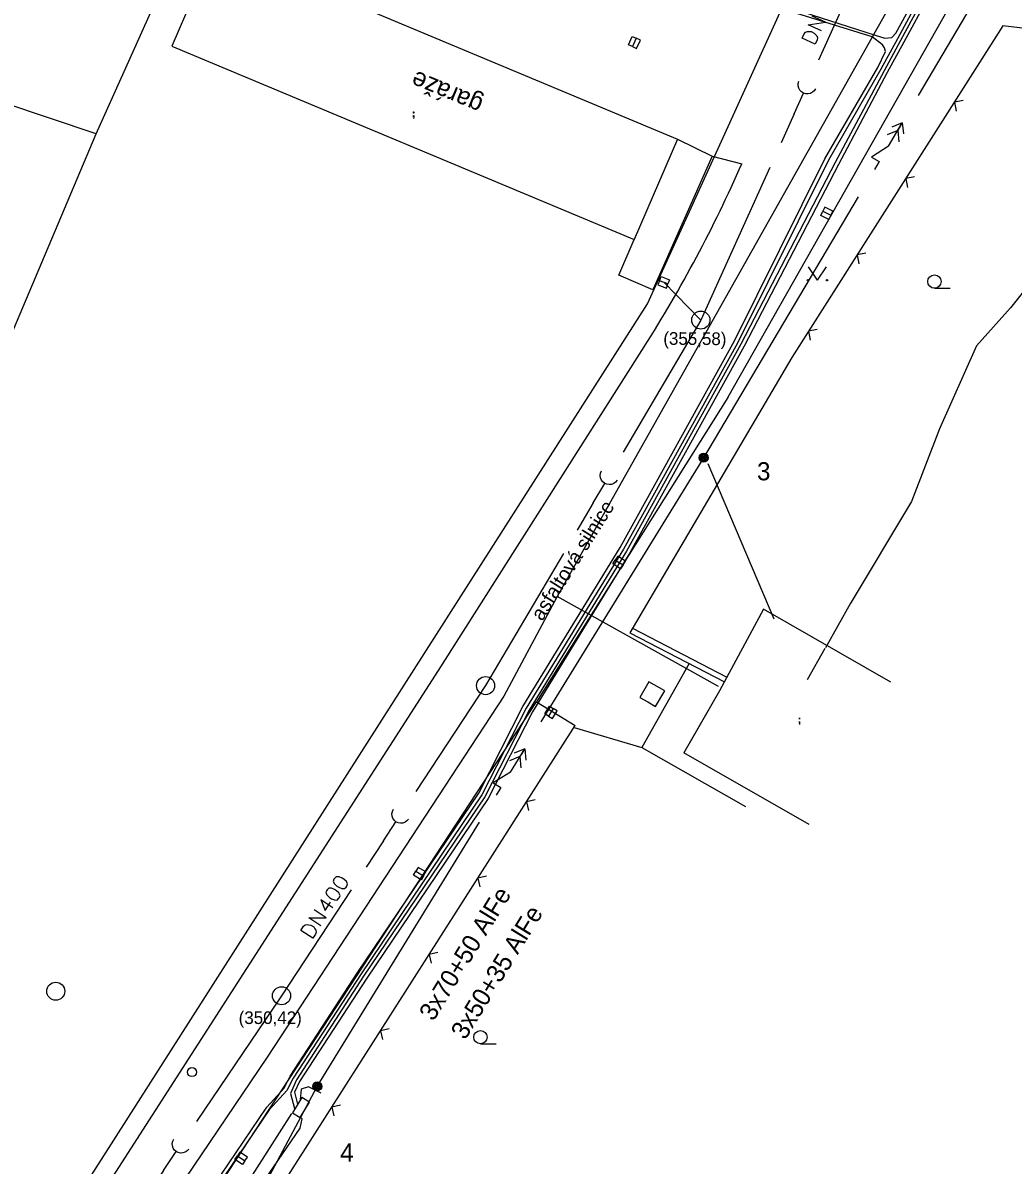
# Model space of a CAD drawing. Extents: x -614582 to -612559, y -1157748 to -1156203.
# Drawn here: x -613349.2 to -613294.5, y -1156764.3 to -1156701.2 of the extents above; entities that cross this region are included whole.
import ezdxf

# ---------------------------------------------------------------- set-up
doc = ezdxf.new("R2010")
doc.units = 0
for name, color, linetype in [('Vrstva 1', 7, 'Continuous'), ('Vrstva 10', 7, 'Continuous'), ('Vrstva 11', 7, 'Continuous'), ('Vrstva 13', 7, 'Continuous'), ('Vrstva 15', 7, 'Continuous'), ('Vrstva 17', 7, 'Continuous'), ('Vrstva 20', 7, 'Continuous'), ('Vrstva 21', 7, 'Continuous'), ('Vrstva 34', 7, 'Continuous'), ('Vrstva 35', 7, 'Continuous'), ('Vrstva 4', 7, 'Continuous'), ('Vrstva 47', 7, 'Continuous'), ('Vrstva 48', 7, 'Continuous'), ('Vrstva 49', 7, 'Continuous'), ('Vrstva 5', 7, 'Continuous'), ('Vrstva 6', 7, 'Continuous'), ('Vrstva 7', 7, 'Continuous'), ('Vrstva 8', 7, 'Continuous')]:
    doc.layers.add(name, color=color, linetype=linetype)

# ---------------------------------------------------------------- blocks, each defined once
blk = doc.blocks.new('SC3403')
at = {"layer": 'Vrstva 10'}
blk.add_lwpolyline([(2.5, 0), (2.5, 2.5), (-2.5, 2.5), (-2.5, 0), (2.5, 0), (2.5, -2.5), (-2.5, -2.5), (-2.5, 0)], dxfattribs=at)
blk = doc.blocks.new('SC3400')
at = {"layer": 'Vrstva 10'}
blk.add_circle((0, 0), 5, dxfattribs=at)
blk = doc.blocks.new('SC3405')
at = {"layer": 'Vrstva 11'}
for radius in [2.5, 2, 1.5, 1, 0.5]:
    blk.add_circle((0, 0), radius, dxfattribs=at)
blk = doc.blocks.new('PLOTDR')
at = {"layer": 'Vrstva 1'}
blk.add_lwpolyline([(-3.5, 3.5), (0, 0), (3.5, 3.5)], dxfattribs=at)
blk = doc.blocks.new('SC3401')
at = {"layer": 'Vrstva 10'}
blk.add_circle((0, 0), 2.5, dxfattribs=at)
blk = doc.blocks.new('SC3406')
at = {"layer": 'Vrstva 11'}
blk.add_lwpolyline([(0, -2.5), (5, -2.5), (5, 2.5), (-5, 2.5), (-5, -2.5), (0, -2.5)], dxfattribs=at)
blk = doc.blocks.new('PLOTD0')
at = {"layer": 'Vrstva 1'}
blk.add_lwpolyline([(3.5, -3.5), (0, 0), (-3.5, -3.5)], dxfattribs=at)
blk = doc.blocks.new('SC3420')
at = {"layer": 'Vrstva 48'}
for points in [[(0, 0), (-12.5, 0)], [(0, 0), (17.5, 0)]]:
    blk.add_lwpolyline(points, dxfattribs=at)
blk.add_arc((-17.5, 0), 5, 270, 90, dxfattribs=at)
blk = doc.blocks.new('SC3413')
at = {"layer": 'Vrstva 15'}
for points in [[(0, -0.625), (-10, 4.375), (-10, -0.625), (-15, -0.625)], [(10, -0.625), (5, 3.125)], [(15, -0.625), (10, 3.125)], [(0, -0.625), (15, -0.625), (10, -4.375)], [(15, -0.625), (10, -0.625), (5, -4.375)]]:
    blk.add_lwpolyline(points, dxfattribs=at)
blk = doc.blocks.new('SC3407')
at = {"layer": 'Vrstva 10'}
blk.add_lwpolyline([(0, -5), (5, -5), (5, 5), (-5, 5), (-5, -5), (0, -5)], dxfattribs=at)
blk = doc.blocks.new('SC3421')
at = {"layer": 'Vrstva 48'}
blk.add_lwpolyline([(-2.72, -4), (-2.72, 4), (0, 4), (1.12, 3.68), (1.92, 2.88), (2.24, 2.08), (2.72, 0.96), (2.72, -0.96), (2.24, -2.08), (1.92, -2.88), (1.12, -3.68), (0, -4), (-2.72, -4)], dxfattribs=at)
blk = doc.blocks.new('SC3422')
at = {"layer": 'Vrstva 48'}
blk.add_lwpolyline([(-2.64, -4), (-2.64, 4), (2.64, -4), (2.64, 4)], dxfattribs=at)
blk = doc.blocks.new('SC3427')
at = {"layer": 'Vrstva 48'}
for points in [[(1.12, 4), (-2.72, -1.28), (2.72, -1.28)], [(1.12, 4), (1.12, -4)]]:
    blk.add_lwpolyline(points, dxfattribs=at)
blk = doc.blocks.new('SC3425')
at = {"layer": 'Vrstva 48'}
blk.add_lwpolyline([(-0.4, 4), (-1.52, 3.68), (-2.32, 2.4), (-2.64, 0.64), (-2.64, -0.64), (-2.32, -2.4), (-1.52, -3.68), (-0.4, -4), (0.24, -4), (1.52, -3.68), (2.32, -2.4), (2.64, -0.64), (2.64, 0.64), (2.32, 2.4), (1.52, 3.68), (0.24, 4), (-0.4, 4)], dxfattribs=at)

msp = doc.modelspace()

# ---------------------------------------------------------------- linework, layer by layer
at = {"layer": 'Vrstva 15'}
for p, q in [((-613299.729, -1156705.256), (-613291.181, -1156690.836)), ((-613311.591, -1156725.266), (-613303.043, -1156710.847)), ((-613320.564, -1156739.863), (-613311.591, -1156725.266)), ((-613332.941, -1156759.996), (-613323.968, -1156745.4)), ((-613341.464, -1156775.95), (-613332.941, -1156759.996))]:
    msp.add_line(p, q, dxfattribs=at)
at = {"layer": 'Vrstva 17'}
for p, q in [((-613301.041, -1156699.826), (-613319.691, -1156732.926)), ((-613319.691, -1156732.926), (-613322.631, -1156738.446)), ((-613310.771, -1156737.906), (-613319.691, -1156732.926)), ((-613322.631, -1156738.446), (-613335.711, -1156758.386)), ((-613335.711, -1156758.386), (-613343.181, -1156769.426))]:
    msp.add_line(p, q, dxfattribs=at)
at = {"layer": 'Vrstva 20'}
for p, q in [((-613314.694, -1156716.77), (-613301.212, -1156687.067)), ((-613314.694, -1156716.77), (-613301.212, -1156687.067)), ((-613348.993, -1156770.514), (-613314.694, -1156716.77)), ((-613348.993, -1156770.514), (-613314.694, -1156716.77))]:
    msp.add_line(p, q, dxfattribs=at)
at = {"layer": 'Vrstva 34'}
for p, q in [((-613300.986, -1156701.815), (-613298.777, -1156697.804)), ((-613298.603, -1156697.902), (-613300.893, -1156702.12)), ((-613298.429, -1156698), (-613300.717, -1156702.216)), ((-613298.255, -1156698.098), (-613300.541, -1156702.311)), ((-613302.285, -1156702.016), (-613309.058, -1156699.904)), ((-613308.991, -1156699.712), (-613302.117, -1156701.926)), ((-613301.198, -1156702.048), (-613300.986, -1156701.815)), ((-613301.723, -1156702.451), (-613302.285, -1156702.016)), ((-613302.117, -1156701.926), (-613301.585, -1156702.094)), ((-613300.893, -1156702.12), (-613301.806, -1156703.803)), ((-613300.717, -1156702.216), (-613301.63, -1156703.899)), ((-613301.585, -1156702.094), (-613301.198, -1156702.048)), ((-613300.541, -1156702.311), (-613301.454, -1156703.994)), ((-613301.982, -1156703.708), (-613301.556, -1156702.82)), ((-613301.599, -1156702.618), (-613301.723, -1156702.451)), ((-613301.556, -1156702.82), (-613301.599, -1156702.618)), ((-613304.905, -1156708.75), (-613301.982, -1156703.708)), ((-613301.806, -1156703.803), (-613304.69, -1156708.834)), ((-613301.63, -1156703.899), (-613304.322, -1156708.95)), ((-613301.454, -1156703.994), (-613304.138, -1156709.067)), ((-613309.889, -1156718.815), (-613304.905, -1156708.75)), ((-613304.69, -1156708.834), (-613309.728, -1156718.935)), ((-613304.322, -1156708.95), (-613309.537, -1156719.003)), ((-613304.138, -1156709.067), (-613309.361, -1156719.097)), ((-613316.198, -1156730.225), (-613309.889, -1156718.815)), ((-613309.728, -1156718.935), (-613316.025, -1156730.326)), ((-613309.537, -1156719.003), (-613315.853, -1156730.426)), ((-613309.361, -1156719.097), (-613315.68, -1156730.527)), ((-613311.371, -1156725.588), (-613307.724, -1156734.167)), ((-613321.574, -1156739.012), (-613316.198, -1156730.225)), ((-613316.025, -1156730.326), (-613321.399, -1156739.11)), ((-613315.853, -1156730.426), (-613321.225, -1156739.208)), ((-613315.68, -1156730.527), (-613321.05, -1156739.306)), ((-613324.021, -1156743.791), (-613321.574, -1156739.012)), ((-613321.399, -1156739.11), (-613323.849, -1156743.893)), ((-613321.225, -1156739.208), (-613323.677, -1156743.995)), ((-613321.05, -1156739.306), (-613323.505, -1156744.097)), ((-613330.701, -1156753.677), (-613324.021, -1156743.791)), ((-613323.849, -1156743.893), (-613330.514, -1156753.777)), ((-613323.677, -1156743.995), (-613330.382, -1156753.91)), ((-613323.505, -1156744.097), (-613330.201, -1156754.007)), ((-613334.439, -1156759.434), (-613330.701, -1156753.677)), ((-613330.514, -1156753.777), (-613334.264, -1156759.531)), ((-613330.382, -1156753.91), (-613334.088, -1156759.627)), ((-613330.201, -1156754.007), (-613333.912, -1156759.724)), ((-613334.763, -1156760.095), (-613334.439, -1156759.434)), ((-613334.264, -1156759.531), (-613334.616, -1156760.229)), ((-613334.088, -1156759.627), (-613334.41, -1156760.38)), ((-613333.912, -1156759.724), (-613334.191, -1156760.31)), ((-613335.718, -1156761.136), (-613334.763, -1156760.095)), ((-613334.616, -1156760.229), (-613335.588, -1156761.283)), ((-613334.41, -1156760.38), (-613334.19, -1156761.21)), ((-613334.191, -1156760.31), (-613334.021, -1156760.975)), ((-613333.823, -1156760.153), (-613333.88, -1156760.733)), ((-613333.419, -1156760.016), (-613333.823, -1156760.153)), ((-613332.726, -1156760.36), (-613333.419, -1156760.016)), ((-613338.263, -1156764.894), (-613335.718, -1156761.136)), ((-613335.588, -1156761.283), (-613338.098, -1156764.997)), ((-613333.773, -1156761.782), (-613333.845, -1156761.71)), ((-613336.067, -1156765.508), (-613333.89, -1156762.298)), ((-613333.89, -1156762.298), (-613333.773, -1156761.782))]:
    msp.add_line(p, q, dxfattribs=at)
at = {"layer": 'Vrstva 4'}
for p, q in [((-613338.571, -1156696.986), (-613340.971, -1156702.536)), ((-613338.571, -1156696.986), (-613313.031, -1156707.666)), ((-613310.261, -1156721.946), (-613298.001, -1156700.326)), ((-613340.971, -1156702.536), (-613315.431, -1156713.216)), ((-613313.031, -1156707.666), (-613315.431, -1156713.216)), ((-613313.031, -1156707.666), (-613311.131, -1156708.616)), ((-613311.131, -1156708.616), (-613314.401, -1156715.996)), ((-613311.131, -1156708.616), (-613309.491, -1156709.026)), ((-613316.281, -1156715.183), (-613315.431, -1156713.216)), ((-613314.401, -1156715.996), (-613316.281, -1156715.183)), ((-613326.241, -1156737.016), (-613314.881, -1156719.146)), ((-613306.731, -1156719.726), (-613315.671, -1156734.946)), ((-613310.261, -1156721.946), (-613320.821, -1156738.746)), ((-613308.281, -1156733.626), (-613310.711, -1156738.136)), ((-613301.252, -1156737.661), (-613308.281, -1156733.626)), ((-613315.671, -1156734.946), (-613310.447, -1156737.646)), ((-613315.533, -1156734.68), (-613310.309, -1156737.38)), ((-613347.381, -1156769.876), (-613326.241, -1156737.016)), ((-613312.401, -1156736.636), (-613315.011, -1156741.266)), ((-613310.711, -1156738.136), (-613312.681, -1156741.566)), ((-613346.781, -1156778.316), (-613320.821, -1156738.746)), ((-613320.821, -1156738.746), (-613318.693, -1156740.058)), ((-613318.751, -1156740.176), (-613315.011, -1156741.266)), ((-613315.011, -1156741.266), (-613309.287, -1156744.535)), ((-613305.771, -1156745.533), (-613312.681, -1156741.566)), ((-613340.371, -1156770.946), (-613334.341, -1156761.486))]:
    msp.add_line(p, q, dxfattribs=at)
msp.add_arc((-613377.886, -1156679.094), 74.658, 327.55579, 336.36391, dxfattribs=at)
at = {"layer": 'Vrstva 47'}
for p, q in [((-613345.153, -1156707.369), (-613342.138, -1156700.662)), ((-613345.153, -1156707.369), (-613350.306, -1156705.646)), ((-613350.96, -1156721.106), (-613345.153, -1156707.369)), ((-613293.202, -1156715.179), (-613294.652, -1156716.996)), ((-613294.652, -1156716.996), (-613296.518, -1156719.09)), ((-613296.518, -1156719.09), (-613298.567, -1156723.662)), ((-613298.567, -1156723.662), (-613300.121, -1156727.693)), ((-613300.121, -1156727.693), (-613303.496, -1156733.344)), ((-613303.496, -1156733.344), (-613304.87, -1156735.773)), ((-613305.864, -1156737.523), (-613304.876, -1156735.784))]:
    msp.add_line(p, q, dxfattribs=at)
at = {"layer": 'Vrstva 48'}
for p, q in [((-613301.441, -1156694.876), (-613305.256, -1156703.31)), ((-613307.935, -1156709.232), (-613311.751, -1156717.666)), ((-613311.751, -1156717.666), (-613313.801, -1156715.576)), ((-613311.751, -1156717.666), (-613316.047, -1156724.961)), ((-613319.345, -1156730.562), (-613323.641, -1156737.856)), ((-613323.641, -1156737.856), (-613327.49, -1156743.706)), ((-613331.062, -1156749.136), (-613334.911, -1156754.986)), ((-613334.911, -1156754.986), (-613339.611, -1156761.939))]:
    msp.add_line(p, q, dxfattribs=at)
at = {"layer": 'Vrstva 5'}
for p, q in [((-613295.061, -1156701.416), (-613306.731, -1156719.726)), ((-613289.731, -1156702.026), (-613295.061, -1156701.416)), ((-613335.781, -1156766.846), (-613318.693, -1156740.058))]:
    msp.add_line(p, q, dxfattribs=at)
at = {"layer": 'Vrstva 6'}
for p, q in [((-613306.285, -1156734.772), (-613305.071, -1156735.469)), ((-613310.711, -1156738.136), (-613312.354, -1156740.998))]:
    msp.add_line(p, q, dxfattribs=at)
at = {"layer": 'Vrstva 7'}
for points in [[(-613305.311, -1156715.463), (-613305.811, -1156714.73)], [(-613305.311, -1156715.463), (-613304.811, -1156714.73)], [(-613298.849, -1156715.903), (-613298.349, -1156715.903), (-613297.982, -1156715.903)], [(-613323.924, -1156757.641), (-613323.424, -1156757.641), (-613323.058, -1156757.641)]]:
    msp.add_lwpolyline(points, dxfattribs=at)
for centre, radius in [((-613305.844, -1156715.463), 0.0333), ((-613304.777, -1156715.463), 0.0333), ((-613298.849, -1156715.536), 0.367), ((-613323.924, -1156757.274), 0.367)]:
    msp.add_circle(centre, radius, dxfattribs=at)
at = {"layer": 'Vrstva 8'}
for points in [[(-613327.616, -1156706.152), (-613327.61, -1156706.152), (-613327.61, -1156706.231), (-613327.616, -1156706.231), (-613327.616, -1156706.152)], [(-613327.61, -1156706.448), (-613327.616, -1156706.448), (-613327.616, -1156706.369), (-613327.61, -1156706.369), (-613327.61, -1156706.448), (-613327.616, -1156706.53)], [(-613306.305, -1156739.63), (-613306.299, -1156739.63), (-613306.299, -1156739.709), (-613306.305, -1156739.709), (-613306.305, -1156739.63)], [(-613306.299, -1156739.925), (-613306.305, -1156739.925), (-613306.305, -1156739.846), (-613306.299, -1156739.846), (-613306.299, -1156739.925), (-613306.305, -1156740.008)]]:
    msp.add_lwpolyline(points, dxfattribs=at)

# ---------------------------------------------------------------- block references
at = {"layer": 'Vrstva 10'}
for name, p, xscale, yscale, rotation in [('SC3403', (-613315.421, -1156702.326), 0.09999999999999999, 0.1, -114.4164952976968), ('SC3403', (-613304.791, -1156711.766), 0.10000000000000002, 0.09999999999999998, -26.36176483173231), ('SC3403', (-613313.801, -1156715.576), 0.09999999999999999, 0.1, 159.17628671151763), ('SC3403', (-613316.261, -1156731.056), 0.10000000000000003, 0.10000000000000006, -31.75186765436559), ('SC3407', (-613314.431, -1156738.326), 0.1, 0.10000000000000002, -30.00520060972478), ('SC3403', (-613320.031, -1156739.336), 0.10000000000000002, 0.1, -121.19630631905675), ('SC3403', (-613327.281, -1156748.236), 0.1, 0.10000000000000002, -30.820642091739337), ('SC3403', (-613337.141, -1156763.966), 0.10000000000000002, 0.1, -33.753603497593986)]:
    msp.add_blockref(name, p, dxfattribs=dict(at, xscale=xscale, yscale=yscale, rotation=rotation))
at = {"layer": 'Vrstva 11', "xscale": 0.1, "yscale": 0.10000000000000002}
for p in [(-613311.591, -1156725.266), (-613332.941, -1156759.996)]:
    msp.add_blockref('SC3405', p, dxfattribs=at)
at = {"layer": 'Vrstva 11', "xscale": 0.09999999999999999, "yscale": 0.09999999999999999, "rotation": -121.44250598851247}
msp.add_blockref('SC3406', (-613333.834, -1156761.159), dxfattribs=at)
at = {"layer": 'Vrstva 15'}
for p, xscale, yscale, rotation in [((-613301.44, -1156708.019), 0.10000000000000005, 0.10000000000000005, 59.34066586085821), ((-613322.319, -1156742.599), 0.09999999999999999, 0.09999999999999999, 58.41919876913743)]:
    msp.add_blockref('SC3413', p, dxfattribs=dict(at, xscale=xscale, yscale=yscale, rotation=rotation))
at = {"layer": 'Vrstva 21', "xscale": 0.1, "yscale": 0.10000000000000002}
msp.add_blockref('SC3401', (-613339.861, -1156759.206), dxfattribs=at)
at = {"layer": 'Vrstva 48'}
for name, p, xscale, yscale, rotation in [('SC3422', (-613305.343, -1156701.281), 0.10000000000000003, 0.10000000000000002, 65.06358491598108), ('SC3421', (-613305.684, -1156702.014), 0.10000000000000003, 0.10000000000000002, 65.06358491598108), ('SC3420', (-613306.596, -1156706.271), 0.10000000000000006, -0.10000000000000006, -114.34158683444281), ('SC3420', (-613317.696, -1156727.761), 0.1, -0.10000000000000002, -120.4940607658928), ('SC3420', (-613329.276, -1156746.421), 0.10000000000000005, -0.10000000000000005, -123.34132165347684), ('SC3425', (-613331.659, -1156748.74), 0.1, 0.10000000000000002, 57.00135163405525), ('SC3425', (-613332.069, -1156749.371), 0.1, 0.10000000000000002, 57.00135163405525), ('SC3427', (-613332.465, -1156749.981), 0.1, 0.10000000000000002, 57.00135163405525), ('SC3422', (-613332.923, -1156750.686), 0.1, 0.10000000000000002, 57.00135163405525), ('SC3421', (-613333.363, -1156751.363), 0.1, 0.10000000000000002, 57.00135163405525), ('SC3420', (-613341.431, -1156764.631), 0.10000000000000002, -0.1, -124.05861182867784)]:
    msp.add_blockref(name, p, dxfattribs=dict(at, xscale=xscale, yscale=yscale, rotation=rotation))
at = {"layer": 'Vrstva 48', "xscale": 0.1, "yscale": 0.10000000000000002}
for p in [(-613311.751, -1156717.666), (-613323.641, -1156737.856), (-613347.381, -1156754.736), (-613334.911, -1156754.986)]:
    msp.add_blockref('SC3400', p, dxfattribs=at)
at = {"layer": 'Vrstva 5', "xscale": 0.1, "yscale": 0.10000000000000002}
for name, p, rotation in [('PLOTDR', (-613297.748, -1156705.633), -122.51166969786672), ('PLOTDR', (-613300.436, -1156709.849), -122.51166969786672), ('PLOTDR', (-613303.123, -1156714.066), -122.51166969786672), ('PLOTDR', (-613305.81, -1156718.282), -122.51166969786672), ('PLOTD0', (-613321.382, -1156744.274), 57.466199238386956), ('PLOTD0', (-613324.071, -1156748.489), 57.466199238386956), ('PLOTD0', (-613326.76, -1156752.704), 57.466199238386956), ('PLOTD0', (-613329.449, -1156756.92), 57.466199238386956), ('PLOTD0', (-613332.138, -1156761.135), 57.466199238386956)]:
    msp.add_blockref(name, p, dxfattribs=dict(at, rotation=rotation))

# ---------------------------------------------------------------- texts
at = {"layer": 'Vrstva 13'}
for s, height, rotation, p in [('garáže', 1, 157.5028, (-613323.706, -1156705.433)), ('asfaltová silnice', 0.8, 57.72872, (-613320.517, -1156734.335))]:
    msp.add_text(s, height=height, rotation=rotation, dxfattribs=at).set_placement(p)
at = {"layer": 'Vrstva 35'}
for s, p in [('3', (-613308.65, -1156726.514)), ('4', (-613331.674, -1156764.148))]:
    msp.add_text(s, height=1, dxfattribs=at).set_placement(p)
for s, rotation, p in [('3x70+50 AlFe', 58.44519, (-613326.523, -1156756.439)), ('3x50+35 AlFe', 58.4441, (-613324.768, -1156757.471))]:
    msp.add_text(s, height=1, rotation=rotation, dxfattribs=at).set_placement(p)
at = {"layer": 'Vrstva 49'}
msp.add_text('(355,58)', height=0.7, rotation=359.63758, dxfattribs=at).set_placement((-613313.825, -1156719.025))
msp.add_text('(350,42)', height=0.7, dxfattribs=at).set_placement((-613337.279, -1156756.548))

doc.saveas('drawing.dxf')
